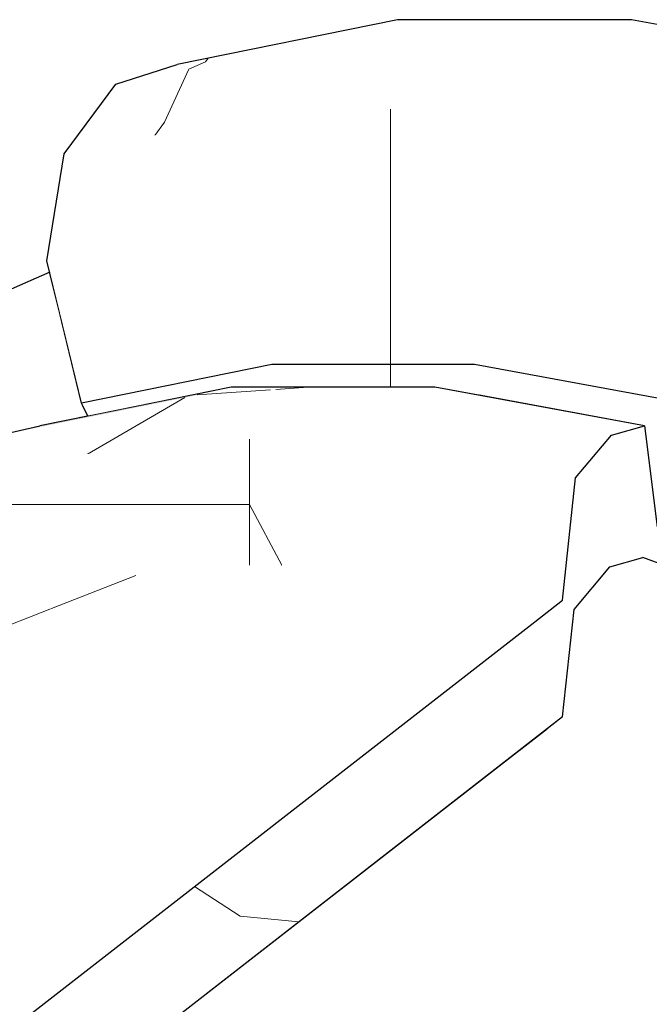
# Model space of a CAD drawing. Header units: millimetres. Extents: x -36478 to 31050, y -14815 to 11827.
# Tile 265 of 656: x -15138 to -15079, y 10335 to 10428. Entities that reach past the tile are written whole.
import ezdxf

# ---------------------------------------------------------------- set-up
doc = ezdxf.new("R2010")
doc.units = ezdxf.units.MM
doc.header["$MEASUREMENT"] = 0
doc.linetypes.add('Wipeout_Contour', pattern=[1000, 0, -1000])
doc.layers.add('Nové_Konstrukce - krov', color=7, linetype='Continuous')
doc.layers.add('Nové_Výplně - Povrchové', color=7, linetype='Continuous')

# ---------------------------------------------------------------- blocks, each defined once
blk = doc.blocks.new('výplň_405_1', base_point=(0, 0))
at = {"color": 254, "linetype": 'Wipeout_Contour', "lineweight": 0, "ltscale": 146894.170035}
blk.add_wipeout([(-15145.999, 10385.523), (-15140.777, 10387.823), (-15140.24, 10388.622), (-15137.597, 10389.225), (-15132.353, 10391.535), (-15132.419, 10391.673), (-15134.453, 10400.031), (-15145.268, 10395.265)], dxfattribs=at).dxf.layer = 'Nové_Výplně - Povrchové'
blk = doc.blocks.new('výplň_406_1', base_point=(0, 0))
at = {"color": 254, "linetype": 'Wipeout_Contour', "lineweight": 0, "ltscale": 73431.21235}
blk.add_wipeout([(-15132.353, 10391.535), (-15137.597, 10389.225), (-15136.368, 10389.505), (-15131.826, 10390.426)], dxfattribs=at).dxf.layer = 'Nové_Výplně - Povrchové'
blk = doc.blocks.new('výplň_408_1', base_point=(0, 0))
at = {"color": 254, "linetype": 'Wipeout_Contour', "lineweight": 0, "ltscale": 73421.579663}
blk.add_wipeout([(-15115.867, 10409.141), (-15135.691, 10405.121), (-15132.419, 10391.673), (-15114.398, 10395.328)], dxfattribs=at).dxf.layer = 'Nové_Výplně - Povrchové'
blk = doc.blocks.new('výplň_409_1', base_point=(0, 0))
at = {"color": 254, "linetype": 'Wipeout_Contour', "lineweight": 0, "ltscale": 73469.206745}
blk.add_wipeout([(-15140.679, 10401.747), (-15145.268, 10395.265), (-15134.453, 10400.031), (-15135.433, 10404.058)], dxfattribs=at).dxf.layer = 'Nové_Výplně - Povrchové'
blk = doc.blocks.new('*X821')
at = {"layer": 'Nové_Výplně - Povrchové', "color": 21, "linetype": 'Continuous', "lineweight": 20, "true_color": 0xffaaaa}
for p, q in [((-15120.704, 10423.964), (-15120.437, 10424.33)), ((-15122.263, 10423.273), (-15120.704, 10423.964))]:
    blk.add_line(p, q, dxfattribs=at)
blk = doc.blocks.new('výplň_410_1', base_point=(0, 0))
at = {"color": 254, "linetype": 'Wipeout_Contour', "lineweight": 0, "ltscale": 73448.332423}
blk.add_wipeout([(-15102.525, 10427.963), (-15123.368, 10423.736), (-15129.177, 10421.871), (-15108.034, 10426.159)], dxfattribs=at).dxf.layer = 'Nové_Výplně - Povrchové'
at = {"layer": 'Nové_Výplně - Povrchové', "color": 21, "linetype": 'Continuous', "lineweight": 20, "true_color": 0xffaaaa}
blk.add_blockref('*X821', (0, 0), dxfattribs=at)
blk = doc.blocks.new('*X823')
at = {"layer": 'Nové_Výplně - Povrchové', "color": 21, "linetype": 'Continuous', "lineweight": 20, "true_color": 0xffaaaa}
for p, q in [((-15124.571, 10418.273), (-15122.263, 10423.273)), ((-15125.491, 10416.999), (-15124.571, 10418.273))]:
    blk.add_line(p, q, dxfattribs=at)
blk = doc.blocks.new('výplň_411_1', base_point=(0, 0))
at = {"color": 254, "linetype": 'Wipeout_Contour', "lineweight": 0, "ltscale": 73456.295474}
blk.add_wipeout([(-15129.177, 10421.871), (-15134.054, 10415.263), (-15113.229, 10419.486), (-15108.034, 10426.159)], dxfattribs=at).dxf.layer = 'Nové_Výplně - Povrchové'
at = {"layer": 'Nové_Výplně - Povrchové', "color": 21, "linetype": 'Continuous', "lineweight": 20, "true_color": 0xffaaaa}
blk.add_blockref('*X823', (0, 0), dxfattribs=at)
blk = doc.blocks.new('výplň_412_1', base_point=(0, 0))
at = {"color": 254, "linetype": 'Wipeout_Contour', "lineweight": 0, "ltscale": 73448.925573}
blk.add_wipeout([(-15135.691, 10405.121), (-15115.867, 10409.141), (-15113.229, 10419.486), (-15134.054, 10415.263)], dxfattribs=at).dxf.layer = 'Nové_Výplně - Povrchové'
blk = doc.blocks.new('výplň_413_1', base_point=(0, 0))
at = {"color": 254, "linetype": 'Wipeout_Contour', "lineweight": 0, "ltscale": 109888.692538}
blk.add_wipeout([(-15095.24, 10395.328), (-15094.795, 10392.405), (-15079.153, 10389.505), (-15078.23, 10382.224), (-15075.647, 10381.746), (-15075.526, 10391.673)], dxfattribs=at).dxf.layer = 'Nové_Výplně - Povrchové'
blk = doc.blocks.new('výplň_414_1', base_point=(0, 0))
at = {"color": 254, "linetype": 'Wipeout_Contour', "lineweight": 0, "ltscale": 91745.449615}
blk.add_wipeout([(-15114.398, 10395.328), (-15132.419, 10391.673), (-15131.826, 10390.426), (-15118.245, 10393.18), (-15113.73, 10393.18)], dxfattribs=at).dxf.layer = 'Nové_Výplně - Povrchové'
blk = doc.blocks.new('*X831')
at = {"layer": 'Nové_Výplně - Povrchové', "color": 21, "linetype": 'Continuous', "lineweight": 20, "true_color": 0xffaaaa}
blk.add_line((-15103.185, 10395.328), (-15103.185, 10393.18), dxfattribs=at)
blk = doc.blocks.new('výplň_415_1', base_point=(0, 0))
at = {"color": 254, "linetype": 'Wipeout_Contour', "lineweight": 0, "ltscale": 91671.741835}
blk.add_wipeout([(-15095.24, 10395.328), (-15114.398, 10395.328), (-15113.73, 10393.18), (-15098.979, 10393.18), (-15094.795, 10392.405)], dxfattribs=at).dxf.layer = 'Nové_Výplně - Povrchové'
at = {"layer": 'Nové_Výplně - Povrchové', "color": 21, "linetype": 'Continuous', "lineweight": 20, "true_color": 0xffaaaa}
blk.add_blockref('*X831', (0, 0), dxfattribs=at)
blk = doc.blocks.new('výplň_416_1', base_point=(0, 0))
at = {"color": 254, "linetype": 'Wipeout_Contour', "lineweight": 0, "ltscale": 73289.885925}
blk.add_wipeout([(-15095.24, 10395.328), (-15075.526, 10391.673), (-15073.103, 10405.121), (-15094.79, 10409.141)], dxfattribs=at).dxf.layer = 'Nové_Výplně - Povrchové'
blk = doc.blocks.new('*X837')
at = {"layer": 'Nové_Výplně - Povrchové', "color": 21, "linetype": 'Continuous', "lineweight": 20, "true_color": 0xffaaaa}
blk.add_line((-15103.185, 10409.141), (-15103.185, 10395.328), dxfattribs=at)
blk = doc.blocks.new('výplň_418_1', base_point=(0, 0))
at = {"color": 254, "linetype": 'Wipeout_Contour', "lineweight": 0, "ltscale": 73361.589668}
blk.add_wipeout([(-15115.867, 10409.141), (-15114.398, 10395.328), (-15095.24, 10395.328), (-15094.79, 10409.141)], dxfattribs=at).dxf.layer = 'Nové_Výplně - Povrchové'
at = {"layer": 'Nové_Výplně - Povrchové', "color": 21, "linetype": 'Continuous', "lineweight": 20, "true_color": 0xffaaaa}
blk.add_blockref('*X837', (0, 0), dxfattribs=at)
blk = doc.blocks.new('výplň_419_1', base_point=(0, 0))
at = {"color": 254, "linetype": 'Wipeout_Contour', "lineweight": 0, "ltscale": 73381.872956}
blk.add_wipeout([(-15102.525, 10427.963), (-15108.034, 10426.159), (-15085.557, 10426.159), (-15080.366, 10427.963)], dxfattribs=at).dxf.layer = 'Nové_Výplně - Povrchové'
blk = doc.blocks.new('výplň_420_1', base_point=(0, 0))
at = {"color": 254, "linetype": 'Wipeout_Contour', "lineweight": 0, "ltscale": 73302.53422}
blk.add_wipeout([(-15080.366, 10427.963), (-15085.557, 10426.159), (-15062.427, 10421.871), (-15057.564, 10423.736)], dxfattribs=at).dxf.layer = 'Nové_Výplně - Povrchové'
blk = doc.blocks.new('výplň_421_1', base_point=(0, 0))
at = {"color": 254, "linetype": 'Wipeout_Contour', "lineweight": 0, "ltscale": 73389.853647}
blk.add_wipeout([(-15085.557, 10426.159), (-15108.034, 10426.159), (-15113.229, 10419.486), (-15091.089, 10419.486)], dxfattribs=at).dxf.layer = 'Nové_Výplně - Povrchové'
blk = doc.blocks.new('*X845')
at = {"layer": 'Nové_Výplně - Povrchové', "color": 21, "linetype": 'Continuous', "lineweight": 20, "true_color": 0xffaaaa}
blk.add_line((-15103.185, 10419.486), (-15103.185, 10409.141), dxfattribs=at)
blk = doc.blocks.new('výplň_422_1', base_point=(0, 0))
at = {"color": 254, "linetype": 'Wipeout_Contour', "lineweight": 0, "ltscale": 73384.549158}
blk.add_wipeout([(-15115.867, 10409.141), (-15094.79, 10409.141), (-15091.089, 10419.486), (-15113.229, 10419.486)], dxfattribs=at).dxf.layer = 'Nové_Výplně - Povrchové'
at = {"layer": 'Nové_Výplně - Povrchové', "color": 21, "linetype": 'Continuous', "lineweight": 20, "true_color": 0xffaaaa}
blk.add_blockref('*X845', (0, 0), dxfattribs=at)
blk = doc.blocks.new('*X887')
at = {"layer": 'Nové_Výplně - Povrchové', "color": 21, "linetype": 'Continuous', "lineweight": 20, "true_color": 0xffaaaa}
blk.add_line((-15074.415, 10416.395), (-15065.783, 10418.1), dxfattribs=at)
blk = doc.blocks.new('výplň_443_1', base_point=(0, 0))
at = {"color": 254, "linetype": 'Wipeout_Contour', "lineweight": 0, "ltscale": 73310.5247}
blk.add_wipeout([(-15085.557, 10426.159), (-15091.089, 10419.486), (-15068.307, 10415.263), (-15062.427, 10421.871)], dxfattribs=at).dxf.layer = 'Nové_Výplně - Povrchové'
at = {"layer": 'Nové_Výplně - Povrchové', "color": 21, "linetype": 'Continuous', "lineweight": 20, "true_color": 0xffaaaa}
blk.add_blockref('*X887', (0, 0), dxfattribs=at)
blk = doc.blocks.new('výplň_444_1', base_point=(0, 0))
at = {"color": 254, "linetype": 'Wipeout_Contour', "lineweight": 0, "ltscale": 73307.685526}
blk.add_wipeout([(-15094.79, 10409.141), (-15073.103, 10405.121), (-15068.307, 10415.263), (-15091.089, 10419.486)], dxfattribs=at).dxf.layer = 'Nové_Výplně - Povrchové'
blk = doc.blocks.new('*X915')
at = {"layer": 'Nové_Výplně - Povrchové', "linetype": 'Continuous', "lineweight": 20, "true_color": 0xffaaaa}
blk.add_hatch(color=21, dxfattribs=at).paths.add_polyline_path([(-15118.245, 10393.18), (-15136.368, 10389.505), (-15140.24, 10388.622), (-15121.878, 10392.346)])
blk = doc.blocks.new('výplň_457_1', base_point=(0, 0))
at = {"color": 254, "linetype": 'Wipeout_Contour', "lineweight": 0, "ltscale": 73415.359643}
blk.add_wipeout([(-15118.245, 10393.18), (-15136.368, 10389.505), (-15140.24, 10388.622), (-15121.878, 10392.346)], dxfattribs=at).dxf.layer = 'Nové_Výplně - Povrchové'
at = {"layer": 'Nové_Výplně - Povrchové', "color": 21, "linetype": 'Continuous', "lineweight": 20, "true_color": 0xffaaaa}
blk.add_blockref('*X915', (0, 0), dxfattribs=at)
blk = doc.blocks.new('výplň_458_1', base_point=(0, 0))
at = {"color": 254, "linetype": 'Wipeout_Contour', "lineweight": 0, "ltscale": 54907.818981}
blk.add_wipeout([(-15086.896, 10361.97), (-15088.399, 10360.801), (-15087.047, 10360.55)], dxfattribs=at).dxf.layer = 'Nové_Výplně - Povrchové'
blk = doc.blocks.new('výplň_459_1', base_point=(0, 0))
at = {"color": 254, "linetype": 'Wipeout_Contour', "lineweight": 0, "ltscale": 73212.182762}
blk.add_wipeout([(-15091.029, 10358.755), (-15089.677, 10358.504), (-15087.047, 10360.55), (-15088.399, 10360.801)], dxfattribs=at).dxf.layer = 'Nové_Výplně - Povrchové'
blk = doc.blocks.new('*X923')
at = {"layer": 'Nové_Výplně - Povrchové', "color": 21, "linetype": 'Continuous', "lineweight": 20, "true_color": 0xffaaaa}
for p, q in [((-15121.487, 10392.436), (-15114.544, 10392.928)), ((-15114.044, 10392.963), (-15110.986, 10393.18))]:
    blk.add_line(p, q, dxfattribs=at)
blk = doc.blocks.new('výplň_461_1', base_point=(0, 0))
at = {"color": 254, "linetype": 'Wipeout_Contour', "lineweight": 0, "ltscale": 73357.508804}
blk.add_wipeout([(-15098.979, 10393.18), (-15118.245, 10393.18), (-15121.878, 10392.346), (-15102.356, 10392.346)], dxfattribs=at).dxf.layer = 'Nové_Výplně - Povrchové'
at = {"layer": 'Nové_Výplně - Povrchové', "color": 21, "linetype": 'Continuous', "lineweight": 20, "true_color": 0xffaaaa}
blk.add_blockref('*X923', (0, 0), dxfattribs=at)
blk = doc.blocks.new('výplň_462_1', base_point=(0, 0))
at = {"color": 254, "linetype": 'Wipeout_Contour', "lineweight": 0, "ltscale": 73293.632762}
blk.add_wipeout([(-15102.356, 10392.346), (-15105.514, 10388.27), (-15085.663, 10384.59), (-15082.267, 10388.622)], dxfattribs=at).dxf.layer = 'Nové_Výplně - Povrchové'
blk = doc.blocks.new('výplň_463_1', base_point=(0, 0))
at = {"color": 254, "linetype": 'Wipeout_Contour', "lineweight": 0, "ltscale": 73288.484889}
blk.add_wipeout([(-15098.979, 10393.18), (-15102.356, 10392.346), (-15082.267, 10388.622), (-15079.153, 10389.505)], dxfattribs=at).dxf.layer = 'Nové_Výplně - Povrchové'
blk = doc.blocks.new('výplň_470_1', base_point=(0, 0))
at = {"color": 254, "linetype": 'Wipeout_Contour', "lineweight": 0, "ltscale": 91444.514464}
blk.add_wipeout([(-15058.402, 10344.183), (-15184.757, 10245.907), (-15175.479, 10238.86), (-15171.067, 10234.428), (-15044.009, 10333.251)], dxfattribs=at).dxf.layer = 'Nové_Výplně - Povrchové'
blk = doc.blocks.new('*X945')
at = {"layer": 'Nové_Výplně - Povrchové', "color": 21, "linetype": 'Continuous', "lineweight": 20, "true_color": 0xffaaaa}
for p, q in [((-15121.716, 10345.915), (-15117.419, 10343.111)), ((-15117.419, 10343.111), (-15111.857, 10342.556)), ((-15146.719, 10326.468), (-15150.587, 10312.433)), ((-15178.005, 10302.135), (-15179.251, 10297.61)), ((-15179.389, 10297.11), (-15181.872, 10288.1))]:
    blk.add_line(p, q, dxfattribs=at)
blk = doc.blocks.new('výplň_472_1', base_point=(0, 0))
at = {"color": 254, "linetype": 'Wipeout_Contour', "lineweight": 0, "ltscale": 274757.741628}
blk.add_wipeout([(-15222.421, 10267.588), (-15215.406, 10265.021), (-15213.149, 10263.773), (-15086.896, 10361.97), (-15085.816, 10372.142), (-15082.42, 10376.174), (-15079.306, 10377.057), (-15075.721, 10375.745), (-15075.678, 10379.225), (-15075.155, 10382.128), (-15077.943, 10379.96), (-15079.153, 10389.505), (-15082.267, 10388.622), (-15085.663, 10384.59), (-15086.894, 10372.998)], dxfattribs=at).dxf.layer = 'Nové_Výplně - Povrchové'
at = {"layer": 'Nové_Výplně - Povrchové', "color": 21, "linetype": 'Continuous', "lineweight": 20, "true_color": 0xffaaaa}
blk.add_blockref('*X945', (0, 0), dxfattribs=at)
blk = doc.blocks.new('výplň_474_1', base_point=(0, 0))
at = {"color": 254, "linetype": 'Wipeout_Contour', "lineweight": 0, "ltscale": 109867.975118}
blk.add_wipeout([(-15073.78, 10352.687), (-15198.508, 10255.677), (-15195.427, 10253.973), (-15193.347, 10252.431), (-15184.757, 10245.907), (-15058.402, 10344.183)], dxfattribs=at).dxf.layer = 'Nové_Výplně - Povrchové'
blk = doc.blocks.new('výplň_480_1', base_point=(0, 0))
at = {"color": 254, "linetype": 'Wipeout_Contour', "lineweight": 0, "ltscale": 73176.874925}
blk.add_wipeout([(-15087.047, 10360.55), (-15089.677, 10358.504), (-15073.78, 10352.687), (-15071.15, 10354.733)], dxfattribs=at).dxf.layer = 'Nové_Výplně - Povrchové'
blk = doc.blocks.new('výplň_485_1', base_point=(0, 0))
at = {"color": 254, "linetype": 'Wipeout_Contour', "lineweight": 0, "ltscale": 73186.944705}
blk.add_wipeout([(-15079.306, 10377.057), (-15082.42, 10376.174), (-15064.476, 10369.608), (-15061.623, 10370.586)], dxfattribs=at).dxf.layer = 'Nové_Výplně - Povrchové'
blk = doc.blocks.new('výplň_488_1', base_point=(0, 0))
at = {"color": 254, "linetype": 'Wipeout_Contour', "lineweight": 0, "ltscale": 91486.128017}
blk.add_wipeout([(-15086.896, 10361.97), (-15087.047, 10360.55), (-15071.15, 10354.733), (-15068.108, 10365.662), (-15085.816, 10372.142)], dxfattribs=at).dxf.layer = 'Nové_Výplně - Povrchové'
blk = doc.blocks.new('výplň_489_1', base_point=(0, 0))
at = {"color": 254, "linetype": 'Wipeout_Contour', "lineweight": 0, "ltscale": 73192.041795}
blk.add_wipeout([(-15082.42, 10376.174), (-15085.816, 10372.142), (-15068.108, 10365.662), (-15064.476, 10369.608)], dxfattribs=at).dxf.layer = 'Nové_Výplně - Povrchové'
blk = doc.blocks.new('výplň_490_1', base_point=(0, 0))
at = {"color": 254, "linetype": 'Wipeout_Contour', "lineweight": 0, "ltscale": 73309.390236}
blk.add_wipeout([(-15213.149, 10263.773), (-15212.17, 10263.232), (-15089.677, 10358.504), (-15091.029, 10358.755)], dxfattribs=at).dxf.layer = 'Nové_Výplně - Povrchové'
blk = doc.blocks.new('*X983')
at = {"layer": 'Nové_Výplně - Povrchové', "color": 21, "linetype": 'Continuous', "lineweight": 20, "true_color": 0xffaaaa}
blk.add_line((-15131.858, 10386.839), (-15122.633, 10392.193), dxfattribs=at)
blk = doc.blocks.new('výplň_491_1', base_point=(0, 0))
at = {"color": 254, "linetype": 'Wipeout_Contour', "lineweight": 0, "ltscale": 73420.606635}
blk.add_wipeout([(-15140.24, 10388.622), (-15142.951, 10384.59), (-15124.806, 10388.27), (-15121.878, 10392.346)], dxfattribs=at).dxf.layer = 'Nové_Výplně - Povrchové'
at = {"layer": 'Nové_Výplně - Povrchové', "color": 21, "linetype": 'Continuous', "lineweight": 20, "true_color": 0xffaaaa}
blk.add_blockref('*X983', (0, 0), dxfattribs=at)
blk = doc.blocks.new('výplň_492_1', base_point=(0, 0))
at = {"color": 254, "linetype": 'Wipeout_Contour', "lineweight": 0, "ltscale": 73362.717768}
blk.add_wipeout([(-15121.878, 10392.346), (-15124.806, 10388.27), (-15105.514, 10388.27), (-15102.356, 10392.346)], dxfattribs=at).dxf.layer = 'Nové_Výplně - Povrchové'
blk = doc.blocks.new('výplň_493_1', base_point=(0, 0))
at = {"color": 254, "linetype": 'Wipeout_Contour', "lineweight": 0, "ltscale": 73270.877839}
blk.add_wipeout([(-15086.894, 10372.998), (-15104.93, 10376.342), (-15107.56, 10374.296), (-15089.524, 10370.952)], dxfattribs=at).dxf.layer = 'Nové_Výplně - Povrchové'
blk = doc.blocks.new('výplň_494_1', base_point=(0, 0))
at = {"color": 254, "linetype": 'Wipeout_Contour', "lineweight": 0, "ltscale": 73333.296406}
blk.add_wipeout([(-15104.93, 10376.342), (-15122.458, 10376.342), (-15125.088, 10374.296), (-15107.56, 10374.296)], dxfattribs=at).dxf.layer = 'Nové_Výplně - Povrchové'
blk = doc.blocks.new('*X991')
at = {"layer": 'Nové_Výplně - Povrchové', "color": 21, "linetype": 'Continuous', "lineweight": 20, "true_color": 0xffaaaa}
for p, q in [((-15142.082, 10382.075), (-15140.544, 10382.075)), ((-15140.544, 10382.075), (-15123.586, 10382.075))]:
    blk.add_line(p, q, dxfattribs=at)
blk = doc.blocks.new('výplň_495_1', base_point=(0, 0))
at = {"color": 254, "linetype": 'Wipeout_Contour', "lineweight": 0, "ltscale": 73402.187237}
blk.add_wipeout([(-15138.945, 10372.998), (-15122.458, 10376.342), (-15124.806, 10388.27), (-15142.951, 10384.59)], dxfattribs=at).dxf.layer = 'Nové_Výplně - Povrchové'
at = {"layer": 'Nové_Výplně - Povrchové', "color": 21, "linetype": 'Continuous', "lineweight": 20, "true_color": 0xffaaaa}
blk.add_blockref('*X991', (0, 0), dxfattribs=at)
blk = doc.blocks.new('*X993')
at = {"layer": 'Nové_Výplně - Povrchové', "color": 21, "linetype": 'Continuous', "lineweight": 20, "true_color": 0xffaaaa}
for p, q in [((-15116.526, 10388.27), (-15116.526, 10376.342)), ((-15123.586, 10382.075), (-15116.526, 10382.075)), ((-15113.476, 10376.342), (-15116.526, 10382.075))]:
    blk.add_line(p, q, dxfattribs=at)
blk = doc.blocks.new('výplň_496_1', base_point=(0, 0))
at = {"color": 254, "linetype": 'Wipeout_Contour', "lineweight": 0, "ltscale": 73347.272272}
blk.add_wipeout([(-15122.458, 10376.342), (-15104.93, 10376.342), (-15105.514, 10388.27), (-15124.806, 10388.27)], dxfattribs=at).dxf.layer = 'Nové_Výplně - Povrchové'
at = {"layer": 'Nové_Výplně - Povrchové', "color": 21, "linetype": 'Continuous', "lineweight": 20, "true_color": 0xffaaaa}
blk.add_blockref('*X993', (0, 0), dxfattribs=at)
blk = doc.blocks.new('*X995')
at = {"layer": 'Nové_Výplně - Povrchové', "color": 21, "linetype": 'Continuous', "lineweight": 20, "true_color": 0xffaaaa}
blk.add_line((-15144.67, 10368.545), (-15135.273, 10372.23), dxfattribs=at)
blk = doc.blocks.new('výplň_497_1', base_point=(0, 0))
at = {"color": 254, "linetype": 'Wipeout_Contour', "lineweight": 0, "ltscale": 73473.811923}
blk.add_wipeout([(-15141.575, 10370.952), (-15248.944, 10287.443), (-15239.102, 10285.619), (-15125.088, 10374.296)], dxfattribs=at).dxf.layer = 'Nové_Výplně - Povrchové'
at = {"layer": 'Nové_Výplně - Povrchové', "color": 21, "linetype": 'Continuous', "lineweight": 20, "true_color": 0xffaaaa}
blk.add_blockref('*X995', (0, 0), dxfattribs=at)
blk = doc.blocks.new('*X997')
at = {"layer": 'Nové_Výplně - Povrchové', "color": 21, "linetype": 'Continuous', "lineweight": 20, "true_color": 0xffaaaa}
blk.add_line((-15135.273, 10372.23), (-15127.287, 10375.362), dxfattribs=at)
blk = doc.blocks.new('výplň_498_1', base_point=(0, 0))
at = {"color": 254, "linetype": 'Wipeout_Contour', "lineweight": 0, "ltscale": 73385.61287}
blk.add_wipeout([(-15122.458, 10376.342), (-15138.945, 10372.998), (-15141.575, 10370.952), (-15125.088, 10374.296)], dxfattribs=at).dxf.layer = 'Nové_Výplně - Povrchové'
at = {"layer": 'Nové_Výplně - Povrchové', "color": 21, "linetype": 'Continuous', "lineweight": 20, "true_color": 0xffaaaa}
blk.add_blockref('*X997', (0, 0), dxfattribs=at)
blk = doc.blocks.new('výplň_499_1', base_point=(0, 0))
at = {"color": 254, "linetype": 'Wipeout_Contour', "lineweight": 0, "ltscale": 110186.74789}
blk.add_wipeout([(-15239.102, 10285.619), (-15235.905, 10285.026), (-15232.019, 10282.657), (-15230.884, 10278.378), (-15107.56, 10374.296), (-15125.088, 10374.296)], dxfattribs=at).dxf.layer = 'Nové_Výplně - Povrchové'
blk = doc.blocks.new('výplň_500_1', base_point=(0, 0))
at = {"color": 254, "linetype": 'Wipeout_Contour', "lineweight": 0, "ltscale": 73281.613829}
blk.add_wipeout([(-15104.93, 10376.342), (-15086.894, 10372.998), (-15085.663, 10384.59), (-15105.514, 10388.27)], dxfattribs=at).dxf.layer = 'Nové_Výplně - Povrchové'
blk = doc.blocks.new('výplň_501_1', base_point=(0, 0))
at = {"color": 254, "linetype": 'Wipeout_Contour', "lineweight": 0, "ltscale": 73275.068508}
blk.add_wipeout([(-15089.677, 10358.504), (-15212.17, 10263.232), (-15198.508, 10255.677), (-15073.78, 10352.687)], dxfattribs=at).dxf.layer = 'Nové_Výplně - Povrchové'
blk = doc.blocks.new('výplň_502_1', base_point=(0, 0))
at = {"color": 254, "linetype": 'Wipeout_Contour', "lineweight": 0, "ltscale": 110108.183564}
blk.add_wipeout([(-15230.884, 10278.378), (-15229.227, 10272.128), (-15227.994, 10269.628), (-15222.421, 10267.588), (-15089.524, 10370.952), (-15107.56, 10374.296)], dxfattribs=at).dxf.layer = 'Nové_Výplně - Povrchové'

msp = doc.modelspace()

# ---------------------------------------------------------------- block references
at = {"layer": 'Nové_Výplně - Povrchové', "color": 21, "linetype": 'Continuous', "lineweight": 20, "true_color": 0xffaaaa}
for name in ['výplň_410_1', 'výplň_405_1', 'výplň_413_1', 'výplň_458_1', 'výplň_470_1']:
    msp.add_blockref(name, (0, 0), dxfattribs=at)

# ---------------------------------------------------------------- next in the draw order: block references
for name in ['výplň_411_1', 'výplň_406_1', 'výplň_459_1']:
    msp.add_blockref(name, (0, 0), dxfattribs=at)

# ---------------------------------------------------------------- next in the draw order: linework, layer by layer
at = {"layer": 'Nové_Konstrukce - krov', "color": 1, "linetype": 'Continuous', "lineweight": 25}
msp.add_line((-15129.177, 10421.871), (-15123.368, 10423.736), dxfattribs=at)

# ---------------------------------------------------------------- next in the draw order: block references
at = {"layer": 'Nové_Výplně - Povrchové', "color": 21, "linetype": 'Continuous', "lineweight": 20, "true_color": 0xffaaaa}
for name in ['výplň_419_1', 'výplň_408_1']:
    msp.add_blockref(name, (0, 0), dxfattribs=at)

# ---------------------------------------------------------------- next in the draw order: block references
for name in ['výplň_420_1', 'výplň_412_1', 'výplň_409_1', 'výplň_414_1']:
    msp.add_blockref(name, (0, 0), dxfattribs=at)

# ---------------------------------------------------------------- next in the draw order: linework, layer by layer
at = {"layer": 'Nové_Konstrukce - krov', "color": 1, "linetype": 'Continuous', "lineweight": 25}
for p, q in [((-15080.366, 10427.963), (-15102.525, 10427.963)), ((-15134.054, 10415.263), (-15129.177, 10421.871)), ((-15135.691, 10405.121), (-15134.054, 10415.263)), ((-15135.433, 10404.058), (-15140.679, 10401.747))]:
    msp.add_line(p, q, dxfattribs=at)

# ---------------------------------------------------------------- next in the draw order: block references
at = {"layer": 'Nové_Výplně - Povrchové', "color": 21, "linetype": 'Continuous', "lineweight": 20, "true_color": 0xffaaaa}
for name in ['výplň_421_1', 'výplň_415_1', 'výplň_457_1']:
    msp.add_blockref(name, (0, 0), dxfattribs=at)

# ---------------------------------------------------------------- next in the draw order: linework, layer by layer
at = {"layer": 'Nové_Konstrukce - krov', "color": 1, "linetype": 'Continuous', "lineweight": 25}
msp.add_line((-15102.525, 10427.963), (-15123.368, 10423.736), dxfattribs=at)

# ---------------------------------------------------------------- next in the draw order: block references
at = {"layer": 'Nové_Výplně - Povrchové', "color": 21, "linetype": 'Continuous', "lineweight": 20, "true_color": 0xffaaaa}
for name in ['výplň_416_1', 'výplň_461_1']:
    msp.add_blockref(name, (0, 0), dxfattribs=at)

# ---------------------------------------------------------------- next in the draw order: block references
for name in ['výplň_418_1', 'výplň_462_1']:
    msp.add_blockref(name, (0, 0), dxfattribs=at)

# ---------------------------------------------------------------- next in the draw order: linework, layer by layer
at = {"layer": 'Nové_Konstrukce - krov', "color": 1, "linetype": 'Continuous', "lineweight": 25}
msp.add_line((-15095.24, 10395.328), (-15114.398, 10395.328), dxfattribs=at)

# ---------------------------------------------------------------- next in the draw order: block references
at = {"layer": 'Nové_Výplně - Povrchové', "color": 21, "linetype": 'Continuous', "lineweight": 20, "true_color": 0xffaaaa}
for name in ['výplň_422_1', 'výplň_463_1']:
    msp.add_blockref(name, (0, 0), dxfattribs=at)

# ---------------------------------------------------------------- next in the draw order: linework, layer by layer
at = {"layer": 'Nové_Konstrukce - krov', "color": 1, "linetype": 'Continuous', "lineweight": 25}
for p, q in [((-15075.526, 10391.673), (-15095.24, 10395.328)), ((-15098.979, 10393.18), (-15118.245, 10393.18))]:
    msp.add_line(p, q, dxfattribs=at)

# ---------------------------------------------------------------- next in the draw order: block references
at = {"layer": 'Nové_Výplně - Povrchové', "color": 21, "linetype": 'Continuous', "lineweight": 20, "true_color": 0xffaaaa}
for name in ['výplň_443_1', 'výplň_472_1']:
    msp.add_blockref(name, (0, 0), dxfattribs=at)

# ---------------------------------------------------------------- next in the draw order: linework, layer by layer
at = {"layer": 'Nové_Konstrukce - krov', "color": 1, "linetype": 'Continuous', "lineweight": 25}
for p, q in [((-15057.564, 10423.736), (-15080.366, 10427.963)), ((-15079.153, 10389.505), (-15098.979, 10393.18)), ((-15082.267, 10388.622), (-15079.153, 10389.505)), ((-15079.153, 10389.505), (-15077.943, 10379.96))]:
    msp.add_line(p, q, dxfattribs=at)

# ---------------------------------------------------------------- next in the draw order: block references
at = {"layer": 'Nové_Výplně - Povrchové', "color": 21, "linetype": 'Continuous', "lineweight": 20, "true_color": 0xffaaaa}
for name in ['výplň_444_1', 'výplň_491_1', 'výplň_485_1', 'výplň_474_1']:
    msp.add_blockref(name, (0, 0), dxfattribs=at)

# ---------------------------------------------------------------- next in the draw order: linework, layer by layer
at = {"layer": 'Nové_Konstrukce - krov', "color": 1, "linetype": 'Continuous', "lineweight": 25}
for p, q in [((-15132.419, 10391.673), (-15135.691, 10405.121)), ((-15131.826, 10390.426), (-15132.419, 10391.673))]:
    msp.add_line(p, q, dxfattribs=at)

# ---------------------------------------------------------------- next in the draw order: block references
at = {"layer": 'Nové_Výplně - Povrchové', "color": 21, "linetype": 'Continuous', "lineweight": 20, "true_color": 0xffaaaa}
for name in ['výplň_492_1', 'výplň_480_1']:
    msp.add_blockref(name, (0, 0), dxfattribs=at)

# ---------------------------------------------------------------- next in the draw order: linework, layer by layer
at = {"layer": 'Nové_Konstrukce - krov', "color": 1, "linetype": 'Continuous', "lineweight": 25}
for p, q in [((-15114.398, 10395.328), (-15132.419, 10391.673)), ((-15118.245, 10393.18), (-15136.368, 10389.505))]:
    msp.add_line(p, q, dxfattribs=at)

# ---------------------------------------------------------------- next in the draw order: block references
at = {"layer": 'Nové_Výplně - Povrchové', "color": 21, "linetype": 'Continuous', "lineweight": 20, "true_color": 0xffaaaa}
for name in ['výplň_488_1', 'výplň_490_1']:
    msp.add_blockref(name, (0, 0), dxfattribs=at)

# ---------------------------------------------------------------- next in the draw order: block references
for name in ['výplň_493_1', 'výplň_489_1']:
    msp.add_blockref(name, (0, 0), dxfattribs=at)

# ---------------------------------------------------------------- next in the draw order: linework, layer by layer
at = {"layer": 'Nové_Konstrukce - krov', "color": 1, "linetype": 'Continuous', "lineweight": 25}
for p, q in [((-15082.42, 10376.174), (-15079.306, 10377.057)), ((-15061.623, 10370.586), (-15079.306, 10377.057)), ((-15086.896, 10361.97), (-15085.816, 10372.142))]:
    msp.add_line(p, q, dxfattribs=at)

# ---------------------------------------------------------------- next in the draw order: block references
at = {"layer": 'Nové_Výplně - Povrchové', "color": 21, "linetype": 'Continuous', "lineweight": 20, "true_color": 0xffaaaa}
msp.add_blockref('výplň_494_1', (0, 0), dxfattribs=at)

# ---------------------------------------------------------------- next in the draw order: block references
msp.add_blockref('výplň_495_1', (0, 0), dxfattribs=at)

# ---------------------------------------------------------------- next in the draw order: linework, layer by layer
at = {"layer": 'Nové_Konstrukce - krov', "color": 1, "linetype": 'Continuous', "lineweight": 25}
msp.add_line((-15140.24, 10388.622), (-15136.368, 10389.505), dxfattribs=at)

# ---------------------------------------------------------------- next in the draw order: block references
at = {"layer": 'Nové_Výplně - Povrchové', "color": 21, "linetype": 'Continuous', "lineweight": 20, "true_color": 0xffaaaa}
for name in ['výplň_496_1', 'výplň_497_1']:
    msp.add_blockref(name, (0, 0), dxfattribs=at)

# ---------------------------------------------------------------- next in the draw order: block references
for name in ['výplň_500_1', 'výplň_498_1']:
    msp.add_blockref(name, (0, 0), dxfattribs=at)

# ---------------------------------------------------------------- next in the draw order: linework, layer by layer
at = {"layer": 'Nové_Konstrukce - krov', "color": 1, "linetype": 'Continuous', "lineweight": 25}
for p, q in [((-15085.663, 10384.59), (-15082.267, 10388.622)), ((-15086.894, 10372.998), (-15085.663, 10384.59)), ((-15085.816, 10372.142), (-15082.42, 10376.174))]:
    msp.add_line(p, q, dxfattribs=at)

# ---------------------------------------------------------------- next in the draw order: block references
at = {"layer": 'Nové_Výplně - Povrchové', "color": 21, "linetype": 'Continuous', "lineweight": 20, "true_color": 0xffaaaa}
msp.add_blockref('výplň_499_1', (0, 0), dxfattribs=at)

# ---------------------------------------------------------------- next in the draw order: block references
msp.add_blockref('výplň_501_1', (0, 0), dxfattribs=at)

# ---------------------------------------------------------------- next in the draw order: block references
msp.add_blockref('výplň_502_1', (0, 0), dxfattribs=at)

# ---------------------------------------------------------------- next in the draw order: linework, layer by layer
at = {"layer": 'Nové_Konstrukce - krov', "color": 1, "linetype": 'Continuous', "lineweight": 25}
for p, q in [((-15089.524, 10370.952), (-15086.894, 10372.998)), ((-15222.421, 10267.588), (-15089.524, 10370.952)), ((-15086.896, 10361.97), (-15213.149, 10263.773))]:
    msp.add_line(p, q, dxfattribs=at)

doc.saveas('drawing.dxf')
